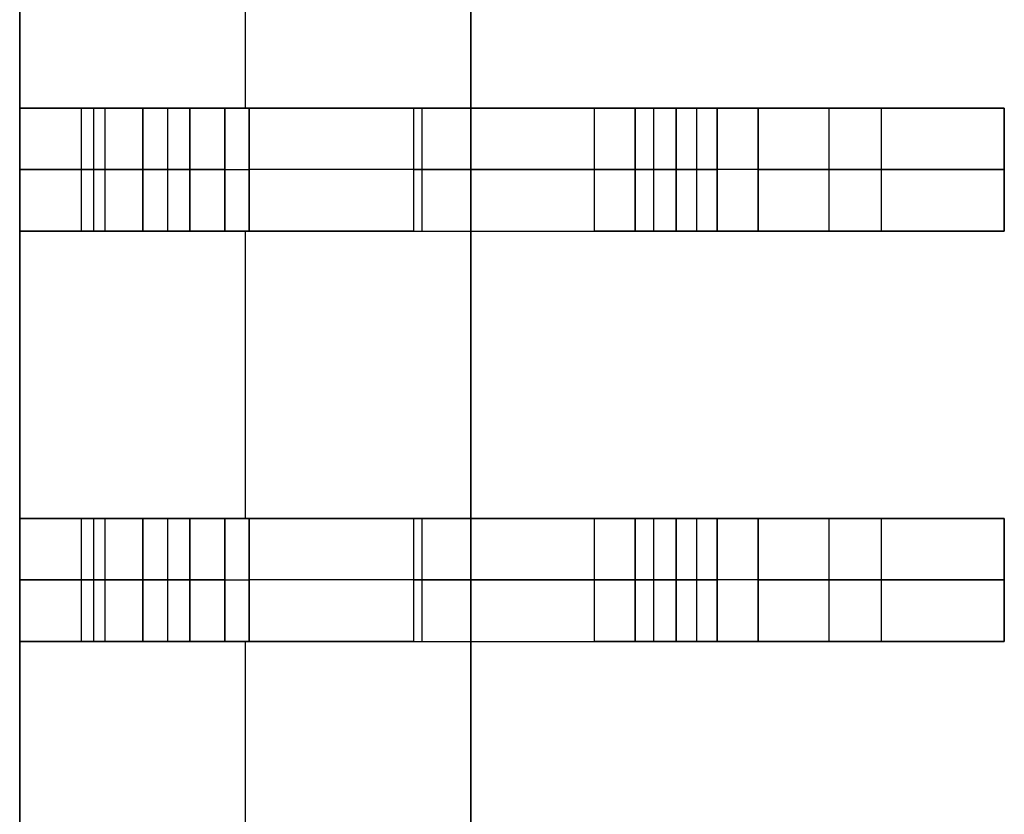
# Model space of a CAD drawing. Extents: x -64 to 57, y 4 to 161.
# Tile 264 of 342: x 12.721 to 13.921, y 135.306 to 136.275. Entities that reach past the tile are written whole.
import ezdxf

# ---------------------------------------------------------------- set-up
doc = ezdxf.new("R2010")
doc.units = 0
doc.layers.add('DEFAULT', color=7, linetype='CONTINUOUS')

msp = doc.modelspace()

# ---------------------------------------------------------------- linework, layer by layer
at = {"layer": 'DEFAULT', "color": 254}
for p, q in [((13.271, 128.8919, 41.6166), (13.271, 150.7919, 41.6166)), ((13.271, 128.8919, 41.6166), (13.271, 150.7919, 41.6166)), ((13.271, 129.9569, 41.1166), (13.271, 149.7269, 41.1166)), ((13.271, 149.7269, 41.1166), (13.271, 129.9569, 41.1166)), ((12.721, 149.5169, 37.6366), (12.721, 130.1669, 37.6366)), ((12.721, 149.5169, 39.3766), (12.721, 130.1669, 39.3766)), ((12.721, 130.1669, 37.6366), (12.721, 149.5169, 37.6366)), ((12.721, 136.1669, 41.1166), (12.721, 136.5169, 41.1166)), ((12.721, 136.5169, 41.1166), (12.721, 136.1669, 41.1166)), ((12.996, 136.5169, 41.1166), (12.996, 136.1669, 41.1166)), ((12.721, 136.1669, 40.7397), (12.721, 136.0169, 40.7397)), ((12.721, 136.1669, 38.0166), (12.721, 136.0169, 38.0166)), ((12.9284, 136.1669, 38.0166), (12.721, 136.1669, 38.0166)), ((12.721, 136.0169, 38.5166), (12.721, 136.1669, 38.5166)), ((12.721, 136.1669, 38.5166), (12.871, 136.1669, 38.5166)), ((12.721, 136.0169, 39.3866), (12.721, 136.1669, 39.3866)), ((12.721, 136.1669, 39.3866), (12.901, 136.1669, 39.3866)), ((12.721, 136.1669, 38.5166), (12.721, 136.1669, 38.0166)), ((12.871, 136.1669, 38.5166), (12.721, 136.1669, 38.5166)), ((12.721, 136.1669, 39.3866), (12.901, 136.1669, 39.3866)), ((12.721, 136.1669, 40.0666), (12.721, 136.1669, 39.3866)), ((12.721, 136.1669, 41.1166), (12.721, 136.1669, 40.7397)), ((13.201, 136.1669, 41.1166), (12.721, 136.1669, 41.1166)), ((12.721, 136.1669, 38.0166), (12.9284, 136.1669, 38.0166)), ((12.721, 136.0169, 40.0666), (12.721, 136.1669, 40.0666)), ((12.721, 136.1669, 39.3866), (12.721, 136.1669, 40.0666)), ((12.721, 136.0169, 39.3866), (12.721, 136.1669, 39.3866)), ((12.721, 136.1669, 40.0666), (12.721, 136.0169, 40.0666)), ((12.721, 136.1669, 38.0166), (12.721, 136.1669, 38.5166)), ((12.721, 136.0169, 38.0166), (12.721, 136.1669, 38.0166)), ((12.721, 136.1669, 38.5166), (12.721, 136.0169, 38.5166)), ((12.721, 136.1669, 40.7397), (12.721, 136.1669, 41.1166)), ((12.721, 136.0169, 40.7397), (12.721, 136.1669, 40.7397)), ((12.721, 136.1669, 41.1166), (13.201, 136.1669, 41.1166)), ((12.796, 136.1669, 38.5166), (12.796, 136.0169, 38.5166)), ((12.811, 136.1669, 39.3866), (12.811, 136.0169, 39.3866)), ((12.8247, 136.1669, 38.0166), (12.8247, 136.0169, 38.0166)), ((12.871, 136.0169, 38.5166), (12.871, 136.1669, 38.5166)), ((12.871, 136.1669, 38.5166), (12.871, 136.0169, 38.5166)), ((12.901, 136.1669, 39.3866), (12.901, 136.0169, 39.3866)), ((12.901, 136.1669, 39.3866), (12.901, 136.0169, 39.3866)), ((12.9284, 136.1669, 38.0166), (12.9284, 136.0169, 38.0166)), ((12.9284, 136.0169, 38.0166), (12.9284, 136.1669, 38.0166)), ((12.9284, 136.1669, 38.0166), (13.0005, 136.1669, 37.9858)), ((12.971, 136.0169, 39.3166), (12.971, 136.1669, 39.3166)), ((12.971, 136.0169, 39.3166), (12.971, 136.1669, 39.3166)), ((12.971, 136.1669, 39.3166), (12.971, 136.1669, 38.6166)), ((12.971, 136.1669, 38.6166), (12.971, 136.0169, 38.6166)), ((12.971, 136.1669, 38.9666), (12.971, 136.0169, 38.9666)), ((12.971, 136.1669, 38.6166), (12.971, 136.0169, 38.6166)), ((12.971, 136.0169, 40.3166), (12.971, 136.1669, 40.3166)), ((12.971, 136.1669, 40.3366), (12.971, 136.0169, 40.3366)), ((12.971, 136.1669, 40.3166), (12.971, 136.1669, 40.3366)), ((12.971, 136.0169, 40.3266), (12.971, 136.1669, 40.3266)), ((12.971, 136.0169, 40.3366), (12.971, 136.1669, 40.3366)), ((12.971, 136.1669, 39.3166), (12.971, 136.1669, 38.6166)), ((12.971, 136.1669, 40.3366), (12.971, 136.1669, 40.3166)), ((12.971, 136.1669, 39.3166), (13.471, 136.1669, 39.3166)), ((12.971, 136.1669, 40.3166), (12.971, 136.0169, 40.3166)), ((13.0005, 136.0169, 37.9858), (13.0005, 136.1669, 37.9858)), ((13.0005, 136.1669, 37.9858), (13.0005, 136.0169, 37.9858)), ((13.4215, 136.1669, 37.5473), (13.0005, 136.1669, 37.9858)), ((13.0005, 136.1669, 37.9858), (13.4215, 136.1669, 37.5473)), ((13.201, 136.1669, 41.1166), (13.201, 136.0169, 41.1166)), ((13.201, 136.1669, 41.1166), (13.201, 136.0169, 41.1166)), ((13.211, 136.1669, 37.7666), (13.211, 136.0169, 37.7666)), ((13.321, 136.1669, 37.652), (13.321, 136.1669, 41.0057)), ((13.4215, 136.0169, 37.5473), (13.4215, 136.1669, 37.5473)), ((13.4215, 136.0169, 37.5473), (13.4215, 136.1669, 37.5473)), ((13.4215, 136.1669, 37.5473), (13.4936, 136.1669, 37.5166)), ((13.471, 136.0169, 39.2966), (13.471, 136.1669, 39.2966)), ((13.471, 136.1669, 39.2966), (13.471, 136.0169, 39.2966)), ((13.471, 136.1669, 39.3966), (13.471, 136.1669, 39.2966)), ((13.471, 136.0169, 39.3966), (13.471, 136.1669, 39.3966)), ((13.471, 136.1669, 39.3466), (13.471, 136.0169, 39.3466)), ((13.471, 136.1669, 39.3966), (13.471, 136.0169, 39.3966)), ((13.471, 136.0169, 39.8466), (13.471, 136.1669, 39.8466)), ((13.471, 136.1669, 39.8466), (13.471, 136.0169, 39.8466)), ((13.471, 136.1669, 39.9466), (13.471, 136.1669, 39.8466)), ((13.471, 136.0169, 39.9466), (13.471, 136.1669, 39.9466)), ((13.471, 136.1669, 39.8966), (13.471, 136.0169, 39.8966)), ((13.471, 136.1669, 39.9466), (13.471, 136.0169, 39.9466)), ((13.471, 136.1669, 39.8466), (13.471, 136.1669, 39.9466)), ((13.471, 136.1669, 39.2966), (13.471, 136.1669, 39.3966)), ((13.4936, 136.1669, 37.5166), (13.4936, 136.0169, 37.5166)), ((13.4936, 136.1669, 37.5166), (13.4936, 136.0169, 37.5166)), ((13.921, 136.1669, 37.5166), (13.4936, 136.1669, 37.5166)), ((13.4936, 136.1669, 37.5166), (13.921, 136.1669, 37.5166)), ((13.521, 136.0169, 39.2466), (13.521, 136.1669, 39.2466)), ((13.521, 136.1669, 39.2466), (13.571, 136.1669, 39.2466)), ((13.521, 136.1669, 39.2466), (13.521, 136.0169, 39.2466)), ((13.521, 136.0169, 39.4466), (13.521, 136.1669, 39.4466)), ((13.521, 136.1669, 39.4466), (13.521, 136.0169, 39.4466)), ((13.521, 136.1669, 39.7966), (13.521, 136.1669, 39.4466)), ((13.521, 136.0169, 39.7966), (13.521, 136.1669, 39.7966)), ((13.521, 136.1669, 39.6216), (13.521, 136.0169, 39.6216)), ((13.521, 136.1669, 39.7966), (13.521, 136.0169, 39.7966)), ((13.521, 136.0169, 39.9966), (13.521, 136.1669, 39.9966)), ((13.521, 136.1669, 39.9966), (13.521, 136.0169, 39.9966)), ((13.571, 136.1669, 39.9966), (13.521, 136.1669, 39.9966)), ((13.521, 136.0169, 40.3466), (13.521, 136.1669, 40.3466)), ((13.521, 136.1669, 40.3466), (13.521, 136.0169, 40.3466)), ((13.521, 136.1669, 40.4766), (13.521, 136.1669, 40.3466)), ((13.521, 136.0169, 40.4766), (13.521, 136.1669, 40.4766)), ((13.521, 136.1669, 40.4116), (13.521, 136.0169, 40.4116)), ((13.521, 136.1669, 40.3466), (13.521, 136.1669, 40.4766)), ((13.521, 136.1669, 39.9966), (13.571, 136.1669, 39.9966)), ((13.521, 136.1669, 39.4466), (13.521, 136.1669, 39.7966)), ((13.571, 136.1669, 39.2466), (13.521, 136.1669, 39.2466)), ((13.521, 136.0169, 40.4766), (13.521, 136.1669, 40.4766)), ((13.546, 136.1669, 39.2466), (13.546, 136.0169, 39.2466)), ((13.546, 136.1669, 39.9966), (13.546, 136.0169, 39.9966)), ((13.571, 136.0169, 37.8666), (13.571, 136.1669, 37.8666)), ((13.571, 136.1669, 37.8666), (13.571, 136.0169, 37.8666)), ((13.571, 136.1669, 39.2466), (13.571, 136.1669, 37.8666)), ((13.571, 136.0169, 39.2466), (13.571, 136.1669, 39.2466)), ((13.571, 136.1669, 38.5566), (13.571, 136.0169, 38.5566)), ((13.571, 136.1669, 39.2466), (13.571, 136.0169, 39.2466)), ((13.571, 136.0169, 39.9966), (13.571, 136.1669, 39.9966)), ((13.571, 136.0169, 40.2966), (13.571, 136.1669, 40.2966)), ((13.571, 136.1669, 39.9966), (13.571, 136.0169, 39.9966)), ((13.571, 136.1669, 40.2966), (13.571, 136.1669, 39.9966)), ((13.571, 136.1669, 40.1466), (13.571, 136.0169, 40.1466)), ((13.571, 136.1669, 40.2966), (13.571, 136.0169, 40.2966)), ((13.571, 136.1669, 39.9966), (13.571, 136.1669, 40.2966)), ((13.571, 136.1669, 37.8666), (13.571, 136.1669, 39.2466)), ((13.621, 136.0169, 37.8166), (13.621, 136.1669, 37.8166)), ((13.621, 136.1669, 37.8166), (13.921, 136.1669, 37.8166)), ((13.621, 136.1669, 37.8166), (13.621, 136.0169, 37.8166)), ((13.921, 136.1669, 37.8166), (13.621, 136.1669, 37.8166)), ((13.7073, 136.1669, 37.5166), (13.7073, 136.0169, 37.5166)), ((13.771, 136.1669, 37.8166), (13.771, 136.0169, 37.8166)), ((13.921, 136.0169, 37.5166), (13.921, 136.1669, 37.5166)), ((13.921, 136.0169, 37.8166), (13.921, 136.1669, 37.8166)), ((13.921, 136.1669, 37.5166), (13.921, 136.0169, 37.5166)), ((13.921, 136.1669, 37.8166), (13.921, 136.1669, 37.5166)), ((13.921, 136.1669, 37.6666), (13.921, 136.0169, 37.6666)), ((13.921, 136.1669, 37.8166), (13.921, 136.0169, 37.8166)), ((13.921, 136.1669, 37.5166), (13.921, 136.1669, 37.8166)), ((12.9284, 136.0919, 38.0166), (12.721, 136.0919, 38.0166)), ((12.721, 136.0919, 38.5166), (12.871, 136.0919, 38.5166)), ((12.721, 136.0919, 39.3866), (12.901, 136.0919, 39.3866)), ((12.971, 136.0919, 39.3166), (12.971, 136.0919, 38.6166)), ((12.971, 136.0919, 40.3166), (12.971, 136.0919, 40.3366)), ((13.4215, 136.0919, 37.5473), (13.0005, 136.0919, 37.9858)), ((13.471, 136.0919, 39.2966), (13.471, 136.0919, 39.3966)), ((13.471, 136.0919, 39.8466), (13.471, 136.0919, 39.9466)), ((13.921, 136.0919, 37.5166), (13.4936, 136.0919, 37.5166)), ((13.521, 136.0919, 39.2466), (13.571, 136.0919, 39.2466)), ((13.521, 136.0919, 39.7966), (13.521, 136.0919, 39.4466)), ((13.571, 136.0919, 39.9966), (13.521, 136.0919, 39.9966)), ((13.521, 136.0919, 40.4766), (13.521, 136.0919, 40.3466)), ((13.571, 136.0919, 39.2466), (13.571, 136.0919, 37.8666)), ((13.571, 136.0919, 39.9966), (13.571, 136.0919, 40.2966)), ((13.621, 136.0919, 37.8166), (13.921, 136.0919, 37.8166)), ((13.921, 136.0919, 37.5166), (13.921, 136.0919, 37.8166)), ((12.871, 136.0169, 38.5166), (12.721, 136.0169, 38.5166)), ((12.721, 136.0169, 38.5166), (12.721, 136.0169, 38.0166)), ((12.721, 136.0169, 38.0166), (12.9284, 136.0169, 38.0166)), ((13.201, 136.0169, 41.1166), (12.721, 136.0169, 41.1166)), ((12.721, 136.0169, 41.1166), (12.721, 136.0169, 40.7397)), ((12.721, 136.0169, 40.0666), (12.721, 136.0169, 39.3866)), ((12.721, 136.0169, 39.3866), (12.901, 136.0169, 39.3866)), ((12.721, 136.0169, 38.0166), (12.9284, 136.0169, 38.0166)), ((12.871, 136.0169, 38.5166), (12.721, 136.0169, 38.5166)), ((12.901, 136.0169, 39.3866), (12.721, 136.0169, 39.3866)), ((12.721, 136.0169, 40.0666), (12.721, 136.0169, 39.3866)), ((12.721, 136.0169, 38.5166), (12.721, 136.0169, 38.0166)), ((12.721, 136.0169, 41.1166), (12.721, 136.0169, 40.7397)), ((12.721, 135.6669, 41.1166), (12.721, 136.0169, 41.1166)), ((12.721, 136.0169, 41.1166), (12.721, 135.6669, 41.1166)), ((13.201, 136.0169, 41.1166), (12.721, 136.0169, 41.1166)), ((12.9284, 136.0169, 38.0166), (13.0005, 136.0169, 37.9858)), ((12.971, 136.0169, 38.6166), (12.971, 136.0169, 39.3166)), ((12.971, 136.0169, 40.3366), (12.971, 136.0169, 40.3166)), ((12.971, 136.0169, 40.3366), (12.971, 136.0169, 40.3166)), ((12.971, 136.0169, 39.3166), (12.971, 136.0169, 38.6166)), ((12.971, 136.0169, 39.3166), (13.471, 136.0169, 39.3166)), ((12.996, 136.0169, 41.1166), (12.996, 135.6669, 41.1166)), ((13.0005, 136.0169, 37.9858), (13.4215, 136.0169, 37.5473)), ((13.0005, 136.0169, 37.9858), (13.4215, 136.0169, 37.5473)), ((13.321, 136.0169, 37.652), (13.321, 136.0169, 41.0057)), ((13.4215, 136.0169, 37.5473), (13.4936, 136.0169, 37.5166)), ((13.471, 136.0169, 39.2966), (13.471, 136.0169, 39.3966)), ((13.471, 136.0169, 39.8466), (13.471, 136.0169, 39.9466)), ((13.471, 136.0169, 39.2966), (13.471, 136.0169, 39.3966)), ((13.471, 136.0169, 39.8466), (13.471, 136.0169, 39.9466)), ((13.4936, 136.0169, 37.5166), (13.921, 136.0169, 37.5166)), ((13.4936, 136.0169, 37.5166), (13.921, 136.0169, 37.5166)), ((13.571, 136.0169, 39.2466), (13.521, 136.0169, 39.2466)), ((13.521, 136.0169, 39.4466), (13.521, 136.0169, 39.7966)), ((13.521, 136.0169, 39.9966), (13.571, 136.0169, 39.9966)), ((13.571, 136.0169, 39.2466), (13.521, 136.0169, 39.2466)), ((13.521, 136.0169, 39.4466), (13.521, 136.0169, 39.7966)), ((13.521, 136.0169, 39.9966), (13.571, 136.0169, 39.9966)), ((13.521, 136.0169, 40.3466), (13.521, 136.0169, 40.4766)), ((13.521, 136.0169, 40.3466), (13.521, 136.0169, 40.4766)), ((13.571, 136.0169, 37.8666), (13.571, 136.0169, 39.2466)), ((13.571, 136.0169, 39.9966), (13.571, 136.0169, 40.2966)), ((13.571, 136.0169, 37.8666), (13.571, 136.0169, 39.2466)), ((13.571, 136.0169, 39.9966), (13.571, 136.0169, 40.2966)), ((13.921, 136.0169, 37.8166), (13.621, 136.0169, 37.8166)), ((13.921, 136.0169, 37.8166), (13.621, 136.0169, 37.8166)), ((13.921, 136.0169, 37.5166), (13.921, 136.0169, 37.8166)), ((13.921, 136.0169, 37.5166), (13.921, 136.0169, 37.8166)), ((12.721, 135.6669, 40.7397), (12.721, 135.5169, 40.7397)), ((12.721, 135.6669, 38.0166), (12.721, 135.5169, 38.0166)), ((12.9284, 135.6669, 38.0166), (12.721, 135.6669, 38.0166)), ((12.721, 135.5169, 38.5166), (12.721, 135.6669, 38.5166)), ((12.721, 135.6669, 38.5166), (12.871, 135.6669, 38.5166)), ((12.721, 135.5169, 39.3866), (12.721, 135.6669, 39.3866)), ((12.721, 135.6669, 39.3866), (12.901, 135.6669, 39.3866)), ((12.721, 135.6669, 38.5166), (12.721, 135.6669, 38.0166)), ((12.871, 135.6669, 38.5166), (12.721, 135.6669, 38.5166)), ((12.721, 135.6669, 39.3866), (12.901, 135.6669, 39.3866)), ((12.721, 135.6669, 40.0666), (12.721, 135.6669, 39.3866)), ((12.721, 135.6669, 41.1166), (12.721, 135.6669, 40.7397)), ((13.201, 135.6669, 41.1166), (12.721, 135.6669, 41.1166)), ((12.721, 135.6669, 38.0166), (12.9284, 135.6669, 38.0166)), ((12.721, 135.5169, 40.0666), (12.721, 135.6669, 40.0666)), ((12.721, 135.6669, 39.3866), (12.721, 135.6669, 40.0666)), ((12.721, 135.5169, 39.3866), (12.721, 135.6669, 39.3866)), ((12.721, 135.6669, 40.0666), (12.721, 135.5169, 40.0666)), ((12.721, 135.6669, 38.0166), (12.721, 135.6669, 38.5166)), ((12.721, 135.5169, 38.0166), (12.721, 135.6669, 38.0166)), ((12.721, 135.6669, 38.5166), (12.721, 135.5169, 38.5166)), ((12.721, 135.6669, 40.7397), (12.721, 135.6669, 41.1166)), ((12.721, 135.5169, 40.7397), (12.721, 135.6669, 40.7397)), ((12.721, 135.6669, 41.1166), (13.201, 135.6669, 41.1166)), ((12.796, 135.6669, 38.5166), (12.796, 135.5169, 38.5166)), ((12.811, 135.6669, 39.3866), (12.811, 135.5169, 39.3866)), ((12.8247, 135.6669, 38.0166), (12.8247, 135.5169, 38.0166)), ((12.871, 135.5169, 38.5166), (12.871, 135.6669, 38.5166)), ((12.871, 135.6669, 38.5166), (12.871, 135.5169, 38.5166)), ((12.901, 135.6669, 39.3866), (12.901, 135.5169, 39.3866)), ((12.901, 135.6669, 39.3866), (12.901, 135.5169, 39.3866)), ((12.9284, 135.6669, 38.0166), (12.9284, 135.5169, 38.0166)), ((12.9284, 135.5169, 38.0166), (12.9284, 135.6669, 38.0166)), ((12.9284, 135.6669, 38.0166), (13.0005, 135.6669, 37.9858)), ((12.971, 135.5169, 39.3166), (12.971, 135.6669, 39.3166)), ((12.971, 135.5169, 39.3166), (12.971, 135.6669, 39.3166)), ((12.971, 135.6669, 39.3166), (12.971, 135.6669, 38.6166)), ((12.971, 135.6669, 38.6166), (12.971, 135.5169, 38.6166)), ((12.971, 135.6669, 38.9666), (12.971, 135.5169, 38.9666)), ((12.971, 135.6669, 38.6166), (12.971, 135.5169, 38.6166)), ((12.971, 135.5169, 40.3166), (12.971, 135.6669, 40.3166)), ((12.971, 135.6669, 40.3366), (12.971, 135.5169, 40.3366)), ((12.971, 135.6669, 40.3166), (12.971, 135.6669, 40.3366)), ((12.971, 135.5169, 40.3266), (12.971, 135.6669, 40.3266)), ((12.971, 135.5169, 40.3366), (12.971, 135.6669, 40.3366)), ((12.971, 135.6669, 39.3166), (12.971, 135.6669, 38.6166)), ((12.971, 135.6669, 40.3366), (12.971, 135.6669, 40.3166)), ((12.971, 135.6669, 39.3166), (13.471, 135.6669, 39.3166)), ((12.971, 135.6669, 40.3166), (12.971, 135.5169, 40.3166)), ((13.0005, 135.5169, 37.9858), (13.0005, 135.6669, 37.9858)), ((13.0005, 135.6669, 37.9858), (13.0005, 135.5169, 37.9858)), ((13.4215, 135.6669, 37.5473), (13.0005, 135.6669, 37.9858)), ((13.0005, 135.6669, 37.9858), (13.4215, 135.6669, 37.5473)), ((13.201, 135.6669, 41.1166), (13.201, 135.5169, 41.1166)), ((13.201, 135.6669, 41.1166), (13.201, 135.5169, 41.1166)), ((13.211, 135.6669, 37.7666), (13.211, 135.5169, 37.7666)), ((13.321, 135.6669, 37.652), (13.321, 135.6669, 41.0057)), ((13.4215, 135.5169, 37.5473), (13.4215, 135.6669, 37.5473)), ((13.4215, 135.5169, 37.5473), (13.4215, 135.6669, 37.5473)), ((13.4215, 135.6669, 37.5473), (13.4936, 135.6669, 37.5166)), ((13.471, 135.5169, 39.2966), (13.471, 135.6669, 39.2966)), ((13.471, 135.6669, 39.2966), (13.471, 135.5169, 39.2966)), ((13.471, 135.6669, 39.3966), (13.471, 135.6669, 39.2966)), ((13.471, 135.5169, 39.3966), (13.471, 135.6669, 39.3966)), ((13.471, 135.6669, 39.3466), (13.471, 135.5169, 39.3466)), ((13.471, 135.6669, 39.3966), (13.471, 135.5169, 39.3966)), ((13.471, 135.5169, 39.8466), (13.471, 135.6669, 39.8466)), ((13.471, 135.6669, 39.8466), (13.471, 135.5169, 39.8466)), ((13.471, 135.6669, 39.9466), (13.471, 135.6669, 39.8466)), ((13.471, 135.5169, 39.9466), (13.471, 135.6669, 39.9466)), ((13.471, 135.6669, 39.8966), (13.471, 135.5169, 39.8966)), ((13.471, 135.6669, 39.9466), (13.471, 135.5169, 39.9466)), ((13.471, 135.6669, 39.8466), (13.471, 135.6669, 39.9466)), ((13.471, 135.6669, 39.2966), (13.471, 135.6669, 39.3966)), ((13.4936, 135.6669, 37.5166), (13.4936, 135.5169, 37.5166)), ((13.4936, 135.6669, 37.5166), (13.4936, 135.5169, 37.5166)), ((13.921, 135.6669, 37.5166), (13.4936, 135.6669, 37.5166)), ((13.4936, 135.6669, 37.5166), (13.921, 135.6669, 37.5166)), ((13.521, 135.5169, 39.2466), (13.521, 135.6669, 39.2466)), ((13.521, 135.6669, 39.2466), (13.571, 135.6669, 39.2466)), ((13.521, 135.6669, 39.2466), (13.521, 135.5169, 39.2466)), ((13.521, 135.5169, 39.4466), (13.521, 135.6669, 39.4466)), ((13.521, 135.6669, 39.4466), (13.521, 135.5169, 39.4466)), ((13.521, 135.6669, 39.7966), (13.521, 135.6669, 39.4466)), ((13.521, 135.5169, 39.7966), (13.521, 135.6669, 39.7966)), ((13.521, 135.6669, 39.6216), (13.521, 135.5169, 39.6216)), ((13.521, 135.6669, 39.7966), (13.521, 135.5169, 39.7966)), ((13.521, 135.5169, 39.9966), (13.521, 135.6669, 39.9966)), ((13.521, 135.6669, 39.9966), (13.521, 135.5169, 39.9966)), ((13.571, 135.6669, 39.9966), (13.521, 135.6669, 39.9966)), ((13.521, 135.5169, 40.3466), (13.521, 135.6669, 40.3466)), ((13.521, 135.6669, 40.3466), (13.521, 135.5169, 40.3466)), ((13.521, 135.6669, 40.4766), (13.521, 135.6669, 40.3466)), ((13.521, 135.5169, 40.4766), (13.521, 135.6669, 40.4766)), ((13.521, 135.6669, 40.4116), (13.521, 135.5169, 40.4116)), ((13.521, 135.6669, 40.3466), (13.521, 135.6669, 40.4766)), ((13.521, 135.6669, 39.9966), (13.571, 135.6669, 39.9966)), ((13.521, 135.6669, 39.4466), (13.521, 135.6669, 39.7966)), ((13.571, 135.6669, 39.2466), (13.521, 135.6669, 39.2466)), ((13.521, 135.5169, 40.4766), (13.521, 135.6669, 40.4766)), ((13.546, 135.6669, 39.2466), (13.546, 135.5169, 39.2466)), ((13.546, 135.6669, 39.9966), (13.546, 135.5169, 39.9966)), ((13.571, 135.5169, 37.8666), (13.571, 135.6669, 37.8666)), ((13.571, 135.6669, 37.8666), (13.571, 135.5169, 37.8666)), ((13.571, 135.6669, 39.2466), (13.571, 135.6669, 37.8666)), ((13.571, 135.5169, 39.2466), (13.571, 135.6669, 39.2466)), ((13.571, 135.6669, 38.5566), (13.571, 135.5169, 38.5566)), ((13.571, 135.6669, 39.2466), (13.571, 135.5169, 39.2466)), ((13.571, 135.5169, 39.9966), (13.571, 135.6669, 39.9966)), ((13.571, 135.5169, 40.2966), (13.571, 135.6669, 40.2966)), ((13.571, 135.6669, 39.9966), (13.571, 135.5169, 39.9966)), ((13.571, 135.6669, 40.2966), (13.571, 135.6669, 39.9966)), ((13.571, 135.6669, 40.1466), (13.571, 135.5169, 40.1466)), ((13.571, 135.6669, 40.2966), (13.571, 135.5169, 40.2966)), ((13.571, 135.6669, 39.9966), (13.571, 135.6669, 40.2966)), ((13.571, 135.6669, 37.8666), (13.571, 135.6669, 39.2466)), ((13.621, 135.5169, 37.8166), (13.621, 135.6669, 37.8166)), ((13.621, 135.6669, 37.8166), (13.921, 135.6669, 37.8166)), ((13.621, 135.6669, 37.8166), (13.621, 135.5169, 37.8166)), ((13.921, 135.6669, 37.8166), (13.621, 135.6669, 37.8166)), ((13.7073, 135.6669, 37.5166), (13.7073, 135.5169, 37.5166)), ((13.771, 135.6669, 37.8166), (13.771, 135.5169, 37.8166)), ((13.921, 135.5169, 37.5166), (13.921, 135.6669, 37.5166)), ((13.921, 135.5169, 37.8166), (13.921, 135.6669, 37.8166)), ((13.921, 135.6669, 37.5166), (13.921, 135.5169, 37.5166)), ((13.921, 135.6669, 37.8166), (13.921, 135.6669, 37.5166)), ((13.921, 135.6669, 37.6666), (13.921, 135.5169, 37.6666)), ((13.921, 135.6669, 37.8166), (13.921, 135.5169, 37.8166)), ((13.921, 135.6669, 37.5166), (13.921, 135.6669, 37.8166)), ((12.9284, 135.5919, 38.0166), (12.721, 135.5919, 38.0166)), ((12.721, 135.5919, 38.5166), (12.871, 135.5919, 38.5166)), ((12.721, 135.5919, 39.3866), (12.901, 135.5919, 39.3866)), ((12.971, 135.5919, 39.3166), (12.971, 135.5919, 38.6166)), ((12.971, 135.5919, 40.3166), (12.971, 135.5919, 40.3366)), ((13.4215, 135.5919, 37.5473), (13.0005, 135.5919, 37.9858)), ((13.471, 135.5919, 39.2966), (13.471, 135.5919, 39.3966)), ((13.471, 135.5919, 39.8466), (13.471, 135.5919, 39.9466)), ((13.921, 135.5919, 37.5166), (13.4936, 135.5919, 37.5166)), ((13.521, 135.5919, 39.2466), (13.571, 135.5919, 39.2466)), ((13.521, 135.5919, 39.7966), (13.521, 135.5919, 39.4466)), ((13.571, 135.5919, 39.9966), (13.521, 135.5919, 39.9966)), ((13.521, 135.5919, 40.4766), (13.521, 135.5919, 40.3466)), ((13.571, 135.5919, 39.2466), (13.571, 135.5919, 37.8666)), ((13.571, 135.5919, 39.9966), (13.571, 135.5919, 40.2966)), ((13.621, 135.5919, 37.8166), (13.921, 135.5919, 37.8166)), ((13.921, 135.5919, 37.5166), (13.921, 135.5919, 37.8166)), ((12.871, 135.5169, 38.5166), (12.721, 135.5169, 38.5166)), ((12.721, 135.5169, 38.5166), (12.721, 135.5169, 38.0166)), ((12.721, 135.5169, 38.0166), (12.9284, 135.5169, 38.0166)), ((13.201, 135.5169, 41.1166), (12.721, 135.5169, 41.1166)), ((12.721, 135.5169, 41.1166), (12.721, 135.5169, 40.7397)), ((12.721, 135.5169, 40.0666), (12.721, 135.5169, 39.3866)), ((12.721, 135.5169, 39.3866), (12.901, 135.5169, 39.3866)), ((12.721, 135.5169, 38.0166), (12.9284, 135.5169, 38.0166)), ((12.871, 135.5169, 38.5166), (12.721, 135.5169, 38.5166)), ((12.901, 135.5169, 39.3866), (12.721, 135.5169, 39.3866)), ((12.721, 135.5169, 40.0666), (12.721, 135.5169, 39.3866)), ((12.721, 135.5169, 38.5166), (12.721, 135.5169, 38.0166)), ((12.721, 135.5169, 41.1166), (12.721, 135.5169, 40.7397)), ((12.721, 135.1669, 41.1166), (12.721, 135.5169, 41.1166)), ((12.721, 135.5169, 41.1166), (12.721, 135.1669, 41.1166)), ((13.201, 135.5169, 41.1166), (12.721, 135.5169, 41.1166)), ((12.9284, 135.5169, 38.0166), (13.0005, 135.5169, 37.9858)), ((12.971, 135.5169, 38.6166), (12.971, 135.5169, 39.3166)), ((12.971, 135.5169, 40.3366), (12.971, 135.5169, 40.3166)), ((12.971, 135.5169, 40.3366), (12.971, 135.5169, 40.3166)), ((12.971, 135.5169, 39.3166), (12.971, 135.5169, 38.6166)), ((12.971, 135.5169, 39.3166), (13.471, 135.5169, 39.3166)), ((12.996, 135.5169, 41.1166), (12.996, 135.1669, 41.1166)), ((13.0005, 135.5169, 37.9858), (13.4215, 135.5169, 37.5473)), ((13.0005, 135.5169, 37.9858), (13.4215, 135.5169, 37.5473)), ((13.321, 135.5169, 37.652), (13.321, 135.5169, 41.0057)), ((13.4215, 135.5169, 37.5473), (13.4936, 135.5169, 37.5166)), ((13.471, 135.5169, 39.2966), (13.471, 135.5169, 39.3966)), ((13.471, 135.5169, 39.8466), (13.471, 135.5169, 39.9466)), ((13.471, 135.5169, 39.2966), (13.471, 135.5169, 39.3966)), ((13.471, 135.5169, 39.8466), (13.471, 135.5169, 39.9466)), ((13.4936, 135.5169, 37.5166), (13.921, 135.5169, 37.5166)), ((13.4936, 135.5169, 37.5166), (13.921, 135.5169, 37.5166)), ((13.571, 135.5169, 39.2466), (13.521, 135.5169, 39.2466)), ((13.521, 135.5169, 39.4466), (13.521, 135.5169, 39.7966)), ((13.521, 135.5169, 39.9966), (13.571, 135.5169, 39.9966)), ((13.571, 135.5169, 39.2466), (13.521, 135.5169, 39.2466)), ((13.521, 135.5169, 39.4466), (13.521, 135.5169, 39.7966)), ((13.521, 135.5169, 39.9966), (13.571, 135.5169, 39.9966)), ((13.521, 135.5169, 40.3466), (13.521, 135.5169, 40.4766)), ((13.521, 135.5169, 40.3466), (13.521, 135.5169, 40.4766)), ((13.571, 135.5169, 37.8666), (13.571, 135.5169, 39.2466)), ((13.571, 135.5169, 39.9966), (13.571, 135.5169, 40.2966)), ((13.571, 135.5169, 37.8666), (13.571, 135.5169, 39.2466)), ((13.571, 135.5169, 39.9966), (13.571, 135.5169, 40.2966)), ((13.921, 135.5169, 37.8166), (13.621, 135.5169, 37.8166)), ((13.921, 135.5169, 37.8166), (13.621, 135.5169, 37.8166)), ((13.921, 135.5169, 37.5166), (13.921, 135.5169, 37.8166)), ((13.921, 135.5169, 37.5166), (13.921, 135.5169, 37.8166))]:
    msp.add_line(p, q, dxfattribs=at)
at = {"layer": 'DEFAULT', "color": 254, "extrusion": (-1.19249e-08, 1, -9.86076e-32)}
for centre, radius, start, end in [((-12.521, 40.3366, 136.1669), 0.45, 116.3878, 180), ((-12.721, 40.3166, 136.1669), 0.25, 180, 270), ((-12.871, 38.6166, 136.1669), 0.1, 180, 270), ((-12.901, 39.3166, 136.1669), 0.07, 90, 180), ((-12.9284, 37.9166, 136.1669), 0.1, 90, 136.1691), ((-12.721, 40.4766, 136.1669), 0.8, 126.8699, 180), ((-13.4936, 37.6166, 136.1669), 0.1, 270, 316.1691), ((-13.521, 39.2966, 136.1669), 0.05, 270, 360), ((-13.521, 39.3966, 136.1669), 0.05, 360, 90), ((-13.521, 39.8466, 136.1669), 0.05, 270, 360), ((-13.521, 39.9466, 136.1669), 0.05, 360, 90), ((-13.571, 40.3466, 136.1669), 0.05, 270, 360), ((-13.621, 37.8666, 136.1669), 0.05, 270, 360), ((-12.521, 40.3366, 136.0169), 0.45, 116.3878, 180), ((-12.721, 40.3166, 136.0169), 0.25, 180, 270), ((-12.871, 38.6166, 136.0169), 0.1, 180, 270), ((-12.901, 39.3166, 136.0169), 0.07, 90, 180), ((-12.9284, 37.9166, 136.0169), 0.1, 90, 136.1691), ((-12.721, 40.4766, 136.0169), 0.8, 126.8699, 180), ((-13.521, 39.2966, 136.0169), 0.05, 270, 360), ((-13.521, 39.3966, 136.0169), 0.05, 360, 90), ((-13.521, 39.8466, 136.0169), 0.05, 270, 360), ((-13.521, 39.9466, 136.0169), 0.05, 360, 90), ((-13.571, 40.3466, 136.0169), 0.05, 270, 360), ((-12.521, 40.3366, 135.6669), 0.45, 116.3878, 180), ((-12.721, 40.3166, 135.6669), 0.25, 180, 270), ((-12.871, 38.6166, 135.6669), 0.1, 180, 270), ((-12.901, 39.3166, 135.6669), 0.07, 90, 180), ((-12.9284, 37.9166, 135.6669), 0.1, 90, 136.1691), ((-12.721, 40.4766, 135.6669), 0.8, 126.8699, 180), ((-13.4936, 37.6166, 135.6669), 0.1, 270, 316.1691), ((-13.521, 39.2966, 135.6669), 0.05, 270, 360), ((-13.521, 39.3966, 135.6669), 0.05, 360, 90), ((-13.521, 39.8466, 135.6669), 0.05, 270, 360), ((-13.521, 39.9466, 135.6669), 0.05, 360, 90), ((-13.571, 40.3466, 135.6669), 0.05, 270, 360), ((-13.621, 37.8666, 135.6669), 0.05, 270, 360), ((-12.521, 40.3366, 135.5169), 0.45, 116.3878, 180), ((-12.721, 40.3166, 135.5169), 0.25, 180, 270), ((-12.871, 38.6166, 135.5169), 0.1, 180, 270), ((-12.901, 39.3166, 135.5169), 0.07, 90, 180), ((-12.9284, 37.9166, 135.5169), 0.1, 90, 136.1691), ((-12.721, 40.4766, 135.5169), 0.8, 126.8699, 180), ((-13.4936, 37.6166, 135.5169), 0.1, 270, 316.1691), ((-13.521, 39.2966, 135.5169), 0.05, 270, 360), ((-13.521, 39.3966, 135.5169), 0.05, 360, 90), ((-13.521, 39.8466, 135.5169), 0.05, 270, 360), ((-13.521, 39.9466, 135.5169), 0.05, 360, 90), ((-13.571, 40.3466, 135.5169), 0.05, 270, 360), ((-13.621, 37.8666, 135.5169), 0.05, 270, 360)]:
    msp.add_arc(centre, radius, start, end, dxfattribs=at)
at = {"layer": 'DEFAULT', "color": 254, "extrusion": (-1.19252e-08, 1, 3.16624e-13)}
for centre in [(-12.721, 40.3166, 136.1669), (-12.721, 40.3166, 135.6669)]:
    msp.add_arc(centre, 0.25, 180, 270, dxfattribs=at)
at = {"layer": 'DEFAULT', "color": 254, "extrusion": (-1.19251e-08, 1, -1.54267e-13)}
for centre in [(-12.521, 40.3366, 136.1669), (-12.521, 40.3366, 135.6669)]:
    msp.add_arc(centre, 0.45, 116.3878, 180, dxfattribs=at)
at = {"layer": 'DEFAULT', "color": 254, "extrusion": (-1.19255e-08, 1, 6.31283e-13)}
for centre in [(-12.871, 38.6166, 136.1669), (-12.871, 38.6166, 135.6669)]:
    msp.add_arc(centre, 0.1, 180, 270, dxfattribs=at)
at = {"layer": 'DEFAULT', "color": 254, "extrusion": (-1.19255e-08, 1, -9.62071e-13)}
msp.add_arc((-12.901, 39.3166, 136.1669), 0.07, 90, 180, dxfattribs=at)
at = {"layer": 'DEFAULT', "color": 254, "extrusion": (-1.19244e-08, 1, 2.54816e-13)}
msp.add_arc((-12.721, 40.4766, 136.1669), 0.8, 126.8699, 180, dxfattribs=at)
at = {"layer": 'DEFAULT', "color": 254, "extrusion": (-1.19246e-08, 1, -5.40067e-13)}
for centre in [(-13.521, 39.9466, 136.1669), (-13.521, 39.3966, 136.1669), (-13.521, 39.3966, 136.0169), (-13.521, 39.9466, 136.0169), (-13.521, 39.9466, 135.6669), (-13.521, 39.3966, 135.6669), (-13.521, 39.3966, 135.5169), (-13.521, 39.9466, 135.5169)]:
    msp.add_arc(centre, 0.05, 360, 90, dxfattribs=at)
at = {"layer": 'DEFAULT', "color": 254, "extrusion": (-1.19246e-08, 1, 5.39024e-13)}
for centre in [(-13.521, 39.8466, 136.1669), (-13.521, 39.2966, 136.1669), (-13.621, 37.8666, 136.1669), (-13.521, 39.2966, 136.0169), (-13.521, 39.8466, 136.0169), (-13.621, 37.8666, 136.0169), (-13.521, 39.8466, 135.6669), (-13.521, 39.2966, 135.6669), (-13.621, 37.8666, 135.6669), (-13.521, 39.2966, 135.5169), (-13.521, 39.8466, 135.5169), (-13.621, 37.8666, 135.5169)]:
    msp.add_arc(centre, 0.05, 270, 360, dxfattribs=at)
at = {"layer": 'DEFAULT', "color": 254, "extrusion": (-1.19237e-08, 1, 9.40968e-13)}
for centre in [(-13.571, 40.3466, 136.1669), (-13.571, 40.3466, 135.6669)]:
    msp.add_arc(centre, 0.05, 270, 360, dxfattribs=at)
at = {"layer": 'DEFAULT', "color": 254, "extrusion": (-1.19249e-08, 1, 0)}
for centre, radius, start, end in [((-12.521, 40.3366, 136.0919), 0.45, 116.3878, 180), ((-12.721, 40.3166, 136.0919), 0.25, 180, 270), ((-12.871, 38.6166, 136.0919), 0.1, 180, 270), ((-12.901, 39.3166, 136.0919), 0.07, 90, 180), ((-12.9284, 37.9166, 136.0919), 0.1, 90, 136.1691), ((-12.721, 40.4766, 136.0919), 0.8, 126.8699, 180), ((-13.4936, 37.6166, 136.0919), 0.1, 270, 316.1691), ((-13.521, 39.2966, 136.0919), 0.05, 270, 360), ((-13.521, 39.3966, 136.0919), 0.05, 360, 90), ((-13.521, 39.8466, 136.0919), 0.05, 270, 360), ((-13.521, 39.9466, 136.0919), 0.05, 360, 90), ((-13.571, 40.3466, 136.0919), 0.05, 270, 360), ((-13.621, 37.8666, 136.0919), 0.05, 270, 360), ((-12.521, 40.3366, 135.5919), 0.45, 116.3878, 180), ((-12.721, 40.3166, 135.5919), 0.25, 180, 270), ((-12.871, 38.6166, 135.5919), 0.1, 180, 270), ((-12.901, 39.3166, 135.5919), 0.07, 90, 180), ((-12.9284, 37.9166, 135.5919), 0.1, 90, 136.1691), ((-12.721, 40.4766, 135.5919), 0.8, 126.8699, 180), ((-13.4936, 37.6166, 135.5919), 0.1, 270, 316.1691), ((-13.521, 39.2966, 135.5919), 0.05, 270, 360), ((-13.521, 39.3966, 135.5919), 0.05, 360, 90), ((-13.521, 39.8466, 135.5919), 0.05, 270, 360), ((-13.521, 39.9466, 135.5919), 0.05, 360, 90), ((-13.571, 40.3466, 135.5919), 0.05, 270, 360), ((-13.621, 37.8666, 135.5919), 0.05, 270, 360)]:
    msp.add_arc(centre, radius, start, end, dxfattribs=at)
at = {"layer": 'DEFAULT', "color": 254, "extrusion": (-1.19249e-08, 1, 7.49279e-15)}
for centre in [(-12.521, 40.3366, 136.0169), (-12.521, 40.3366, 135.5169)]:
    msp.add_arc(centre, 0.45, 116.3878, 180, dxfattribs=at)
at = {"layer": 'DEFAULT', "color": 254, "extrusion": (-1.19248e-08, 1, -1.51915e-13)}
for centre in [(-12.721, 40.3166, 136.0169), (-12.721, 40.3166, 135.5169)]:
    msp.add_arc(centre, 0.25, 180, 270, dxfattribs=at)
at = {"layer": 'DEFAULT', "color": 254, "extrusion": (-1.19248e-08, 1, -5.48777e-14)}
for centre in [(-12.871, 38.6166, 136.0169), (-12.871, 38.6166, 135.5169)]:
    msp.add_arc(centre, 0.1, 180, 270, dxfattribs=at)
at = {"layer": 'DEFAULT', "color": 254, "extrusion": (-1.19252e-08, 1, -2.68944e-13)}
for centre in [(-12.901, 39.3166, 136.0169), (-12.901, 39.3166, 135.5169)]:
    msp.add_arc(centre, 0.07, 90, 180, dxfattribs=at)
at = {"layer": 'DEFAULT', "color": 254, "extrusion": (-1.19247e-08, 1, 1.04321e-13)}
for centre in [(-12.721, 40.4766, 136.0169), (-12.721, 40.4766, 135.6669)]:
    msp.add_arc(centre, 0.8, 126.8699, 180, dxfattribs=at)
at = {"layer": 'DEFAULT', "color": 254, "extrusion": (-1.19249e-08, 1, 3.9968e-14)}
msp.add_arc((-13.4936, 37.6166, 136.0169), 0.1, 270, 316.1691, dxfattribs=at)
at = {"layer": 'DEFAULT', "color": 254, "extrusion": (-1.1925e-08, 1, -4.31354e-13)}
for centre in [(-13.571, 40.3466, 136.0169), (-13.571, 40.3466, 135.5169)]:
    msp.add_arc(centre, 0.05, 270, 360, dxfattribs=at)
at = {"layer": 'DEFAULT', "color": 254, "extrusion": (-1.19249e-08, 1, 1.77636e-14)}
msp.add_arc((-13.621, 37.8666, 136.0169), 0.05, 270, 360, dxfattribs=at)
at = {"layer": 'DEFAULT', "color": 254, "extrusion": (-1.19245e-08, 1, 1.81587e-14)}
msp.add_arc((-12.901, 39.3166, 135.6669), 0.07, 90, 180, dxfattribs=at)
at = {"layer": 'DEFAULT', "color": 254, "extrusion": (-1.19243e-08, 1, 2.94537e-13)}
msp.add_arc((-12.721, 40.4766, 135.5169), 0.8, 126.8699, 180, dxfattribs=at)

doc.saveas('drawing.dxf')
